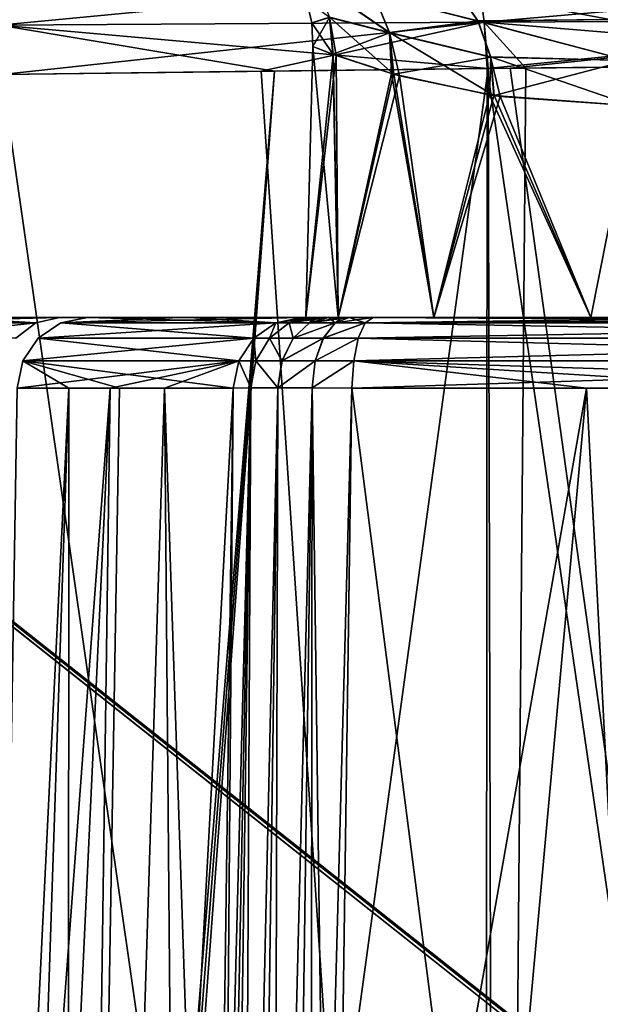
# Model space of a CAD drawing. Header units: millimetres. Extents: x -39 to 39, y -36 to 85.
# Tile 251 of 427: x -23.92 to -22.31, y 68.89 to 71.63. Entities that reach past the tile are written whole.
import ezdxf

# ---------------------------------------------------------------- set-up
doc = ezdxf.new("R2010")
doc.units = ezdxf.units.MM
doc.header["$LTSCALE"] = 65.185185
for name, color, linetype in [('4', 7, 'CONTINUOUS'), ('420', 7, 'CONTINUOUS'), ('437', 7, 'CONTINUOUS'), ('441', 7, 'CONTINUOUS'), ('459', 7, 'CONTINUOUS'), ('460', 7, 'CONTINUOUS'), ('462', 7, 'CONTINUOUS'), ('463', 7, 'CONTINUOUS'), ('472', 7, 'CONTINUOUS'), ('478', 7, 'CONTINUOUS'), ('585', 7, 'CONTINUOUS'), ('590', 7, 'CONTINUOUS'), ('6', 7, 'CONTINUOUS'), ('660', 7, 'CONTINUOUS'), ('661', 7, 'CONTINUOUS'), ('662', 7, 'CONTINUOUS'), ('663', 7, 'CONTINUOUS'), ('668', 7, 'CONTINUOUS'), ('669', 7, 'CONTINUOUS'), ('67', 7, 'CONTINUOUS'), ('670', 7, 'CONTINUOUS'), ('675', 7, 'CONTINUOUS'), ('676', 7, 'CONTINUOUS'), ('683', 7, 'CONTINUOUS'), ('684', 7, 'CONTINUOUS'), ('69', 7, 'CONTINUOUS')]:
    doc.layers.add(name, color=color, linetype=linetype)

msp = doc.modelspace()

# ---------------------------------------------------------------- linework, layer by layer
at = {"layer": '4', "color": 7, "linetype": 'CONTINUOUS'}
for points in [[(-38.75, 0, 23), (38.75, 85, 23), (-38.75, 85, 23), (-38.75, 0, 23)], [(-38.75, 0, 23), (38.75, 0, 23), (38.75, 85, 23), (-38.75, 0, 23)]]:
    msp.add_3dface(points, dxfattribs=at)
at = {"layer": '420', "linetype": 'CONTINUOUS'}
for points in [[(-24.9788, 70.8, 0.6716), (-23.0366, 70.8, 1.1382), (-24.7818, 70.8, 2.0022), (-24.9788, 70.8, 0.6716)], [(-24.9786, 70.8, -0.6735), (-23.1262, 70.8), (-24.9788, 70.8, 0.6716), (-24.9786, 70.8, -0.6735)], [(-23.1262, 70.8), (-23.0366, 70.8, 1.1382), (-24.9788, 70.8, 0.6716), (-23.1262, 70.8)], [(-24.7814, 70.8, -2.0041), (-23.0366, 70.8, -1.1382), (-24.9786, 70.8, -0.6735), (-24.7814, 70.8, -2.0041)], [(-23.0366, 70.8, -1.1382), (-23.1262, 70.8), (-24.9786, 70.8, -0.6735), (-23.0366, 70.8, -1.1382)], [(-24.7818, 70.8, 2.0022), (-22.7701, 70.8, 2.2485), (-24.3919, 70.8, 3.2897), (-24.7818, 70.8, 2.0022)], [(-23.0366, 70.8, 1.1382), (-22.7701, 70.8, 2.2485), (-24.7818, 70.8, 2.0022), (-23.0366, 70.8, 1.1382)], [(-24.3913, 70.8, -3.2912), (-22.7701, 70.8, -2.2485), (-24.7814, 70.8, -2.0041), (-24.3913, 70.8, -3.2912)], [(-22.7701, 70.8, -2.2485), (-23.0366, 70.8, -1.1382), (-24.7814, 70.8, -2.0041), (-22.7701, 70.8, -2.2485)], [(-24.3919, 70.8, 3.2897), (-22.3331, 70.8, 3.3033), (-24.1275, 70.8, 3.9076), (-24.3919, 70.8, 3.2897)], [(-22.7701, 70.8, 2.2485), (-22.3331, 70.8, 3.3033), (-24.3919, 70.8, 3.2897), (-22.7701, 70.8, 2.2485)], [(-24.1271, 70.8, -3.9084), (-22.3331, 70.8, -3.3033), (-24.3913, 70.8, -3.2912), (-24.1271, 70.8, -3.9084)], [(-22.3331, 70.8, -3.3033), (-22.7701, 70.8, -2.2485), (-24.3913, 70.8, -3.2912), (-22.3331, 70.8, -3.3033)], [(-22.3331, 70.8, 3.3033), (-21.7366, 70.8, 4.2768), (-24.1275, 70.8, 3.9076), (-22.3331, 70.8, 3.3033)], [(-24.1275, 70.8, 3.9076), (-21.7366, 70.8, 4.2768), (-23.8117, 70.8, 4.5163), (-24.1275, 70.8, 3.9076)], [(-21.7366, 70.8, -4.2768), (-22.3331, 70.8, -3.3033), (-24.1271, 70.8, -3.9084), (-21.7366, 70.8, -4.2768)], [(-23.8117, 70.8, -4.5163), (-21.7366, 70.8, -4.2768), (-24.1271, 70.8, -3.9084), (-23.8117, 70.8, -4.5163)], [(-23.8117, 70.8, 4.5163), (-20.995, 70.8, 5.145), (-23.7623, 70.8, 4.6236), (-23.8117, 70.8, 4.5163)], [(-21.7366, 70.8, 4.2768), (-20.995, 70.8, 5.145), (-23.8117, 70.8, 4.5163), (-21.7366, 70.8, 4.2768)], [(-23.7667, 70.8, -4.6117), (-21.7366, 70.8, -4.2768), (-23.8117, 70.8, -4.5163), (-23.7667, 70.8, -4.6117)], [(-23.734, 70.8, -4.7252), (-21.7366, 70.8, -4.2768), (-23.7667, 70.8, -4.6117), (-23.734, 70.8, -4.7252)], [(-23.7623, 70.8, 4.6236), (-20.995, 70.8, 5.145), (-23.734, 70.8, 4.7252), (-23.7623, 70.8, 4.6236)], [(-23.734, 70.8, 4.7252), (-20.1268, 70.8, 5.8866), (-23.451, 70.8, 5.9737), (-23.734, 70.8, 4.7252)], [(-20.995, 70.8, 5.145), (-20.1268, 70.8, 5.8866), (-23.734, 70.8, 4.7252), (-20.995, 70.8, 5.145)], [(-20.995, 70.8, -5.145), (-21.7366, 70.8, -4.2768), (-23.734, 70.8, -4.7252), (-20.995, 70.8, -5.145)], [(-23.4774, 70.8, -5.8692), (-20.995, 70.8, -5.145), (-23.734, 70.8, -4.7252), (-23.4774, 70.8, -5.8692)], [(-23.1375, 70.8, -7.089), (-20.1268, 70.8, -5.8866), (-23.4774, 70.8, -5.8692), (-23.1375, 70.8, -7.089)], [(-20.1268, 70.8, -5.8866), (-20.995, 70.8, -5.145), (-23.4774, 70.8, -5.8692), (-20.1268, 70.8, -5.8866)], [(-20.1268, 70.8, 5.8866), (-19.1533, 70.8, 6.4831), (-23.451, 70.8, 5.9737), (-20.1268, 70.8, 5.8866)], [(-23.451, 70.8, 5.9737), (-18.0985, 70.8, 6.9201), (-23.1375, 70.8, 7.089), (-23.451, 70.8, 5.9737)], [(-19.1533, 70.8, 6.4831), (-18.0985, 70.8, 6.9201), (-23.451, 70.8, 5.9737), (-19.1533, 70.8, 6.4831)], [(-23.1077, 70.8, -7.1555), (-18.0985, 70.8, -6.9201), (-23.1375, 70.8, -7.089), (-23.1077, 70.8, -7.1555)], [(-18.0985, 70.8, -6.9201), (-19.1533, 70.8, -6.4831), (-23.1375, 70.8, -7.089), (-18.0985, 70.8, -6.9201)], [(-19.1533, 70.8, -6.4831), (-20.1268, 70.8, -5.8866), (-23.1375, 70.8, -7.089), (-19.1533, 70.8, -6.4831)], [(-23.1375, 70.8, 7.089), (-16.9882, 70.8, 7.1866), (-23.1078, 70.8, 7.1554), (-23.1375, 70.8, 7.089)], [(-18.0985, 70.8, 6.9201), (-16.9882, 70.8, 7.1866), (-23.1375, 70.8, 7.089), (-18.0985, 70.8, 6.9201)], [(-23.1078, 70.8, 7.1554), (-16.9882, 70.8, 7.1866), (-23.094, 70.8, 7.1763), (-23.1078, 70.8, 7.1554)], [(-23.0945, 70.8, -7.1756), (-18.0985, 70.8, -6.9201), (-23.1077, 70.8, -7.1555), (-23.0945, 70.8, -7.1756)], [(-23.0628, 70.8, -7.2129), (-16.9882, 70.8, -7.1866), (-23.0945, 70.8, -7.1756), (-23.0628, 70.8, -7.2129)], [(-16.9882, 70.8, -7.1866), (-18.0985, 70.8, -6.9201), (-23.0945, 70.8, -7.1756), (-16.9882, 70.8, -7.1866)], [(-23.094, 70.8, 7.1763), (-16.9882, 70.8, 7.1866), (-23.0629, 70.8, 7.2128), (-23.094, 70.8, 7.1763)], [(-23.0629, 70.8, 7.2128), (-15.85, 70.8, 7.2762), (-23.0256, 70.8, 7.2445), (-23.0629, 70.8, 7.2128)], [(-16.9882, 70.8, 7.1866), (-15.85, 70.8, 7.2762), (-23.0629, 70.8, 7.2128), (-16.9882, 70.8, 7.1866)], [(-23.0263, 70.8, -7.244), (-16.9882, 70.8, -7.1866), (-23.0628, 70.8, -7.2129), (-23.0263, 70.8, -7.244)], [(-23.0054, 70.8, -7.2578), (-16.9882, 70.8, -7.1866), (-23.0263, 70.8, -7.244), (-23.0054, 70.8, -7.2578)], [(-23.0256, 70.8, 7.2445), (-15.85, 70.8, 7.2762), (-23.0055, 70.8, 7.2577), (-23.0256, 70.8, 7.2445)], [(-23.0055, 70.8, 7.2577), (-15.85, 70.8, 7.2762), (-22.939, 70.8, 7.2875), (-23.0055, 70.8, 7.2577)], [(-22.939, 70.8, -7.2875), (-15.85, 70.8, -7.2762), (-23.0054, 70.8, -7.2578), (-22.939, 70.8, -7.2875)], [(-15.85, 70.8, -7.2762), (-16.9882, 70.8, -7.1866), (-23.0054, 70.8, -7.2578), (-15.85, 70.8, -7.2762)], [(-9.8763, 70.8, 7.601), (-22.939, 70.8, 7.2875), (-8.761, 70.8, 7.2875), (-9.8763, 70.8, 7.601)], [(-21.7192, 70.8, 7.6274), (-22.939, 70.8, 7.2875), (-9.8763, 70.8, 7.601), (-21.7192, 70.8, 7.6274)], [(-22.939, 70.8, -7.2875), (-21.8237, 70.8, -7.601), (-8.761, 70.8, -7.2875), (-22.939, 70.8, -7.2875)], [(-15.85, 70.8, -7.2762), (-22.939, 70.8, -7.2875), (-8.761, 70.8, -7.2875), (-15.85, 70.8, -7.2762)], [(-22.939, 70.8, 7.2875), (-15.85, 70.8, 7.2762), (-8.761, 70.8, 7.2875), (-22.939, 70.8, 7.2875)]]:
    msp.add_3dface(points, dxfattribs=at)
at = {"layer": '437', "linetype": 'CONTINUOUS'}
for points in [[(-21.2516, 62.1, 9.2051), (-21.2516, 71.5079, 9.2051), (-22.5571, 71.4939, 8.8755), (-21.2516, 62.1, 9.2051)], [(-23.9722, 71.4764, 8.4292), (-22.628, 62.1, 8.8554), (-23.251, 71.4856, 8.6686), (-23.9722, 71.4764, 8.4292)], [(-23.251, 71.4856, 8.6686), (-22.628, 62.1, 8.8554), (-22.6219, 71.4931, 8.8571), (-23.251, 71.4856, 8.6686)], [(-22.628, 62.1, 8.8554), (-21.2516, 62.1, 9.2051), (-22.6219, 71.4931, 8.8571), (-22.628, 62.1, 8.8554)], [(-22.6219, 71.4931, 8.8571), (-21.2516, 62.1, 9.2051), (-22.5571, 71.4939, 8.8755), (-22.6219, 71.4931, 8.8571)], [(-23.9722, 62.1, 8.4292), (-22.628, 62.1, 8.8554), (-23.9722, 71.4764, 8.4292), (-23.9722, 62.1, 8.4292)]]:
    msp.add_3dface(points, dxfattribs=at)
at = {"layer": '441', "linetype": 'CONTINUOUS'}
for points in [[(-22.5943, 62.1, -8.8649), (-21.2516, 71.5079, -9.2051), (-21.2516, 62.1, -9.2051), (-22.5943, 62.1, -8.8649)], [(-22.5142, 71.4944, -8.8875), (-21.2516, 71.5079, -9.2051), (-22.5943, 62.1, -8.8649), (-22.5142, 71.4944, -8.8875)], [(-23.9722, 62.1, -8.4292), (-23.2139, 71.4861, -8.6802), (-23.9381, 62.1, -8.4411), (-23.9722, 62.1, -8.4292)], [(-23.9722, 71.4764, -8.4292), (-23.2139, 71.4861, -8.6802), (-23.9722, 62.1, -8.4292), (-23.9722, 71.4764, -8.4292)], [(-23.9381, 62.1, -8.4411), (-23.2139, 71.4861, -8.6802), (-23.904, 62.1, -8.4529), (-23.9381, 62.1, -8.4411)], [(-23.904, 62.1, -8.4529), (-22.6189, 71.4932, -8.858), (-22.5943, 62.1, -8.8649), (-23.904, 62.1, -8.4529)], [(-23.2139, 71.4861, -8.6802), (-22.6189, 71.4932, -8.858), (-23.904, 62.1, -8.4529), (-23.2139, 71.4861, -8.6802)], [(-22.6189, 71.4932, -8.858), (-22.5142, 71.4944, -8.8875), (-22.5943, 62.1, -8.8649), (-22.6189, 71.4932, -8.858)]]:
    msp.add_3dface(points, dxfattribs=at)
at = {"layer": '459', "linetype": 'CONTINUOUS'}
for points in [[(-21.9041, 62.1, -7.94), (-22.9978, 70.6035, -7.4786), (-23.0549, 66.5669, -7.5347), (-21.9041, 62.1, -7.94)], [(-21.8731, 70.6035, -7.7947), (-22.9978, 70.6035, -7.4786), (-21.9041, 62.1, -7.94), (-21.8731, 70.6035, -7.7947)]]:
    msp.add_3dface(points, dxfattribs=at)
at = {"layer": '460', "linetype": 'CONTINUOUS'}
for points in [[(-24.0711, 62.1, -4.8161), (-23.6714, 70.6035, -5.9177), (-24.0041, 66.1456, -4.7914), (-24.0711, 62.1, -4.8161)], [(-23.79, 62.1, -6.0541), (-23.6714, 70.6035, -5.9177), (-24.0711, 62.1, -4.8161), (-23.79, 62.1, -6.0541)], [(-23.6714, 70.6035, -5.9177), (-23.9301, 70.6035, -4.7642), (-24.0041, 66.1456, -4.7914), (-23.6714, 70.6035, -5.9177)], [(-23.4467, 62.1, -7.268), (-23.5194, 70.6035, -6.4947), (-23.79, 62.1, -6.0541), (-23.4467, 62.1, -7.268)], [(-23.5194, 70.6035, -6.4947), (-23.6714, 70.6035, -5.9177), (-23.79, 62.1, -6.0541), (-23.5194, 70.6035, -6.4947)], [(-23.3286, 70.6035, -7.1478), (-23.5194, 70.6035, -6.4947), (-23.3847, 66.5669, -7.2049), (-23.3286, 70.6035, -7.1478)], [(-23.4467, 62.1, -7.268), (-23.3847, 66.5669, -7.2049), (-23.5194, 70.6035, -6.4947), (-23.4467, 62.1, -7.268)]]:
    msp.add_3dface(points, dxfattribs=at)
at = {"layer": '462', "linetype": 'CONTINUOUS'}
for points in [[(-24.0711, 62.1, 4.8161), (-23.7859, 70.6035, 5.4392), (-23.79, 62.1, 6.0541), (-24.0711, 62.1, 4.8161)], [(-24.0041, 66.1455, 4.7914), (-23.7859, 70.6035, 5.4392), (-24.0711, 62.1, 4.8161), (-24.0041, 66.1455, 4.7914)], [(-23.9301, 70.6035, 4.7642), (-23.7859, 70.6035, 5.4392), (-24.0041, 66.1455, 4.7914), (-23.9301, 70.6035, 4.7642)], [(-23.7859, 70.6035, 5.4392), (-23.6447, 70.6035, 6.0231), (-23.79, 62.1, 6.0541), (-23.7859, 70.6035, 5.4392)], [(-23.79, 62.1, 6.0541), (-23.3286, 70.6035, 7.1478), (-23.3847, 66.5667, 7.2049), (-23.79, 62.1, 6.0541)], [(-23.6447, 70.6035, 6.0231), (-23.3286, 70.6035, 7.1478), (-23.79, 62.1, 6.0541), (-23.6447, 70.6035, 6.0231)]]:
    msp.add_3dface(points, dxfattribs=at)
at = {"layer": '463', "linetype": 'CONTINUOUS'}
for points in [[(-23.118, 62.1, 7.5967), (-22.3447, 70.6035, 7.6694), (-21.9041, 62.1, 7.94), (-23.118, 62.1, 7.5967)], [(-23.118, 62.1, 7.5967), (-23.0549, 66.5667, 7.5347), (-22.3447, 70.6035, 7.6694), (-23.118, 62.1, 7.5967)], [(-22.9978, 70.6035, 7.4786), (-22.3447, 70.6035, 7.6694), (-23.0549, 66.5667, 7.5347), (-22.9978, 70.6035, 7.4786)], [(-22.3447, 70.6035, 7.6694), (-21.7677, 70.6035, 7.8214), (-21.9041, 62.1, 7.94), (-22.3447, 70.6035, 7.6694)]]:
    msp.add_3dface(points, dxfattribs=at)
at = {"layer": '472', "linetype": 'CONTINUOUS'}
for points in [[(-23.3229, 62.1, -7.4729), (-23.279, 70.6038, -7.2586), (-23.3973, 62.1, -7.3779), (-23.3229, 62.1, -7.4729)], [(-23.279, 70.6038, -7.2586), (-23.3286, 70.6035, -7.1478), (-23.3973, 62.1, -7.3779), (-23.279, 70.6038, -7.2586)], [(-23.3286, 70.6035, -7.1478), (-23.3847, 66.5669, -7.2049), (-23.3973, 62.1, -7.3779), (-23.3286, 70.6035, -7.1478)], [(-23.2042, 70.6039, -7.3543), (-23.279, 70.6038, -7.2586), (-23.3229, 62.1, -7.4729), (-23.2042, 70.6039, -7.3543)], [(-23.2279, 62.1, -7.5473), (-23.2042, 70.6039, -7.3543), (-23.3229, 62.1, -7.4729), (-23.2279, 62.1, -7.5473)], [(-23.1084, 70.6038, -7.4292), (-23.2042, 70.6039, -7.3543), (-23.2279, 62.1, -7.5473), (-23.1084, 70.6038, -7.4292)], [(-23.118, 62.1, -7.5967), (-23.1084, 70.6038, -7.4292), (-23.2279, 62.1, -7.5473), (-23.118, 62.1, -7.5967)], [(-23.118, 62.1, -7.5967), (-23.0549, 66.5669, -7.5347), (-23.1084, 70.6038, -7.4292), (-23.118, 62.1, -7.5967)], [(-23.0549, 66.5669, -7.5347), (-22.9978, 70.6035, -7.4786), (-23.1084, 70.6038, -7.4292), (-23.0549, 66.5669, -7.5347)]]:
    msp.add_3dface(points, dxfattribs=at)
at = {"layer": '478', "linetype": 'CONTINUOUS'}
for points in [[(-23.4467, 62.1, 7.268), (-23.3847, 66.5667, 7.2049), (-23.2792, 70.6038, 7.2584), (-23.4467, 62.1, 7.268)], [(-23.4467, 62.1, 7.268), (-23.2792, 70.6038, 7.2584), (-23.3973, 62.1, 7.3779), (-23.4467, 62.1, 7.268)], [(-23.3973, 62.1, 7.3779), (-23.2043, 70.6039, 7.3542), (-23.3229, 62.1, 7.4729), (-23.3973, 62.1, 7.3779)], [(-23.2792, 70.6038, 7.2584), (-23.2043, 70.6039, 7.3542), (-23.3973, 62.1, 7.3779), (-23.2792, 70.6038, 7.2584)], [(-23.3847, 66.5667, 7.2049), (-23.3286, 70.6035, 7.1478), (-23.2792, 70.6038, 7.2584), (-23.3847, 66.5667, 7.2049)], [(-23.2043, 70.6039, 7.3542), (-23.1086, 70.6038, 7.429), (-23.3229, 62.1, 7.4729), (-23.2043, 70.6039, 7.3542)], [(-23.3229, 62.1, 7.4729), (-23.1086, 70.6038, 7.429), (-23.2279, 62.1, 7.5473), (-23.3229, 62.1, 7.4729)], [(-23.1086, 70.6038, 7.429), (-22.9978, 70.6035, 7.4786), (-23.2279, 62.1, 7.5473), (-23.1086, 70.6038, 7.429)], [(-22.9978, 70.6035, 7.4786), (-23.0549, 66.5667, 7.5347), (-23.2279, 62.1, 7.5473), (-22.9978, 70.6035, 7.4786)]]:
    msp.add_3dface(points, dxfattribs=at)
at = {"layer": '585', "linetype": 'CONTINUOUS'}
for points in [[(-23.9802, 71.6143, -8.4469), (-24.0003, 71.7415, -8.4999), (-22.6443, 71.7423, -8.9199), (-23.9802, 71.6143, -8.4469)], [(-23.9802, 71.6143, -8.4469), (-22.6443, 71.7423, -8.9199), (-22.6294, 71.6221, -8.8726), (-23.9802, 71.6143, -8.4469)], [(-22.6294, 71.6221, -8.8726), (-22.6443, 71.7423, -8.9199), (-21.2665, 71.7424, -9.2616), (-22.6294, 71.6221, -8.8726)], [(-21.2559, 71.6287, -9.2193), (-22.6294, 71.6221, -8.8726), (-21.2665, 71.7424, -9.2616), (-21.2559, 71.6287, -9.2193)], [(-22.6189, 71.4932, -8.858), (-23.9802, 71.6143, -8.4469), (-22.6294, 71.6221, -8.8726), (-22.6189, 71.4932, -8.858)], [(-21.2516, 71.5079, -9.2051), (-22.6294, 71.6221, -8.8726), (-21.2559, 71.6287, -9.2193), (-21.2516, 71.5079, -9.2051)], [(-21.2516, 71.5079, -9.2051), (-22.5142, 71.4944, -8.8875), (-22.6294, 71.6221, -8.8726), (-21.2516, 71.5079, -9.2051)], [(-22.5142, 71.4944, -8.8875), (-22.6189, 71.4932, -8.858), (-22.6294, 71.6221, -8.8726), (-22.5142, 71.4944, -8.8875)], [(-23.2139, 71.4861, -8.6802), (-23.9722, 71.4764, -8.4292), (-23.9802, 71.6143, -8.4469), (-23.2139, 71.4861, -8.6802)], [(-22.6189, 71.4932, -8.858), (-23.2139, 71.4861, -8.6802), (-23.9802, 71.6143, -8.4469), (-22.6189, 71.4932, -8.858)]]:
    msp.add_3dface(points, dxfattribs=at)
at = {"layer": '590', "linetype": 'CONTINUOUS'}
for points in [[(-23.9802, 71.6143, 8.4469), (-22.6443, 71.7423, 8.9199), (-24.0003, 71.7415, 8.4999), (-23.9802, 71.6143, 8.4469)], [(-22.6294, 71.6221, 8.8726), (-22.6443, 71.7423, 8.9199), (-23.9802, 71.6143, 8.4469), (-22.6294, 71.6221, 8.8726)], [(-22.6443, 71.7423, 8.9199), (-22.6294, 71.6221, 8.8726), (-21.2665, 71.7424, 9.2616), (-22.6443, 71.7423, 8.9199)], [(-21.2665, 71.7424, 9.2616), (-22.6294, 71.6221, 8.8726), (-21.2559, 71.6287, 9.2193), (-21.2665, 71.7424, 9.2616)], [(-23.9722, 71.4764, 8.4292), (-22.6294, 71.6221, 8.8726), (-23.9802, 71.6143, 8.4469), (-23.9722, 71.4764, 8.4292)], [(-23.9722, 71.4764, 8.4292), (-23.251, 71.4856, 8.6686), (-22.6294, 71.6221, 8.8726), (-23.9722, 71.4764, 8.4292)], [(-23.251, 71.4856, 8.6686), (-22.6219, 71.4931, 8.8571), (-22.6294, 71.6221, 8.8726), (-23.251, 71.4856, 8.6686)], [(-22.6294, 71.6221, 8.8726), (-22.6219, 71.4931, 8.8571), (-21.2559, 71.6287, 9.2193), (-22.6294, 71.6221, 8.8726)], [(-22.6219, 71.4931, 8.8571), (-22.5571, 71.4939, 8.8755), (-21.2559, 71.6287, 9.2193), (-22.6219, 71.4931, 8.8571)], [(-22.5571, 71.4939, 8.8755), (-21.2516, 71.5079, 9.2051), (-21.2559, 71.6287, 9.2193), (-22.5571, 71.4939, 8.8755)]]:
    msp.add_3dface(points, dxfattribs=at)
at = {"layer": '6', "color": 7, "linetype": 'CONTINUOUS'}
for points in [[(38.75, 0, -23), (-38.75, 85, -23), (38.75, 85, -23), (38.75, 0, -23)], [(38.75, 0, -23), (-38.75, 0, -23), (-38.75, 85, -23), (38.75, 0, -23)]]:
    msp.add_3dface(points, dxfattribs=at)
at = {"layer": '660', "linetype": 'CONTINUOUS'}
for points in [[(-24.3967, 70.7851, 3.4832), (-23.8117, 70.8, 4.5163), (-23.8776, 70.7851, 4.5537), (-24.3967, 70.7851, 3.4832)], [(-24.1275, 70.8, 3.9076), (-23.8117, 70.8, 4.5163), (-24.3967, 70.7851, 3.4832), (-24.1275, 70.8, 3.9076)], [(-23.8776, 70.7851, -4.5537), (-24.1271, 70.8, -3.9084), (-24.3967, 70.7851, -3.4832), (-23.8776, 70.7851, -4.5537)], [(-23.8117, 70.8, -4.5163), (-24.1271, 70.8, -3.9084), (-23.8776, 70.7851, -4.5537), (-23.8117, 70.8, -4.5163)], [(-24.3967, 70.7851, 3.4832), (-23.8776, 70.7851, 4.5537), (-24.2633, 70.7426, 3.9484), (-24.3967, 70.7851, 3.4832)], [(-23.8776, 70.7851, -4.5537), (-24.3967, 70.7851, -3.4832), (-23.9337, 70.7426, -4.5855), (-23.8776, 70.7851, -4.5537)], [(-24.2633, 70.7426, 3.9484), (-23.8776, 70.7851, 4.5537), (-23.9337, 70.7426, 4.5855), (-24.2633, 70.7426, 3.9484)]]:
    msp.add_3dface(points, dxfattribs=at)
at = {"layer": '661', "linetype": 'CONTINUOUS'}
for points in [[(-23.734, 70.8, 4.7252), (-23.2098, 70.7851, 7.1112), (-23.8083, 70.7851, 4.74), (-23.734, 70.8, 4.7252)], [(-23.734, 70.8, 4.7252), (-23.451, 70.8, 5.9737), (-23.2098, 70.7851, 7.1112), (-23.734, 70.8, 4.7252)], [(-23.451, 70.8, 5.9737), (-23.1375, 70.8, 7.089), (-23.2098, 70.7851, 7.1112), (-23.451, 70.8, 5.9737)], [(-23.8083, 70.7851, 4.74), (-23.2714, 70.7427, 7.1302), (-23.8715, 70.7427, 4.7525), (-23.8083, 70.7851, 4.74)], [(-23.2098, 70.7851, 7.1112), (-23.2714, 70.7427, 7.1302), (-23.8083, 70.7851, 4.74), (-23.2098, 70.7851, 7.1112)], [(-23.8715, 70.7427, 4.7525), (-23.3131, 70.6789, 7.143), (-23.9142, 70.6789, 4.761), (-23.8715, 70.7427, 4.7525)], [(-23.2714, 70.7427, 7.1302), (-23.3131, 70.6789, 7.143), (-23.8715, 70.7427, 4.7525), (-23.2714, 70.7427, 7.1302)], [(-23.7859, 70.6035, 5.4392), (-23.9301, 70.6035, 4.7642), (-23.9142, 70.6789, 4.761), (-23.7859, 70.6035, 5.4392)], [(-23.3131, 70.6789, 7.143), (-23.3286, 70.6035, 7.1478), (-23.9142, 70.6789, 4.761), (-23.3131, 70.6789, 7.143)], [(-23.3286, 70.6035, 7.1478), (-23.6447, 70.6035, 6.0231), (-23.9142, 70.6789, 4.761), (-23.3286, 70.6035, 7.1478)], [(-23.6447, 70.6035, 6.0231), (-23.7859, 70.6035, 5.4392), (-23.9142, 70.6789, 4.761), (-23.6447, 70.6035, 6.0231)]]:
    msp.add_3dface(points, dxfattribs=at)
at = {"layer": '662', "linetype": 'CONTINUOUS'}
for points in [[(-23.2098, 70.7851, 7.1112), (-23.1375, 70.8, 7.089), (-23.1726, 70.7851, 7.1943), (-23.2098, 70.7851, 7.1112)], [(-23.1375, 70.8, 7.089), (-23.1078, 70.8, 7.1554), (-23.1726, 70.7851, 7.1943), (-23.1375, 70.8, 7.089)], [(-23.1078, 70.8, 7.1554), (-23.1164, 70.7852, 7.2663), (-23.1726, 70.7851, 7.1943), (-23.1078, 70.8, 7.1554)], [(-23.0629, 70.8, 7.2128), (-23.0445, 70.7851, 7.3225), (-23.1164, 70.7852, 7.2663), (-23.0629, 70.8, 7.2128)], [(-23.094, 70.8, 7.1763), (-23.0629, 70.8, 7.2128), (-23.1164, 70.7852, 7.2663), (-23.094, 70.8, 7.1763)], [(-23.1078, 70.8, 7.1554), (-23.094, 70.8, 7.1763), (-23.1164, 70.7852, 7.2663), (-23.1078, 70.8, 7.1554)], [(-23.0629, 70.8, 7.2128), (-23.0256, 70.8, 7.2445), (-23.0445, 70.7851, 7.3225), (-23.0629, 70.8, 7.2128)], [(-23.0256, 70.8, 7.2445), (-23.0055, 70.8, 7.2577), (-23.0445, 70.7851, 7.3225), (-23.0256, 70.8, 7.2445)], [(-23.0055, 70.8, 7.2577), (-22.9612, 70.7851, 7.3598), (-23.0445, 70.7851, 7.3225), (-23.0055, 70.8, 7.2577)], [(-23.0055, 70.8, 7.2577), (-22.939, 70.8, 7.2875), (-22.9612, 70.7851, 7.3598), (-23.0055, 70.8, 7.2577)], [(-23.2714, 70.7427, 7.1302), (-23.2098, 70.7851, 7.1112), (-23.2278, 70.7428, 7.2275), (-23.2714, 70.7427, 7.1302)], [(-23.2098, 70.7851, 7.1112), (-23.1726, 70.7851, 7.1943), (-23.2278, 70.7428, 7.2275), (-23.2098, 70.7851, 7.1112)], [(-23.1726, 70.7851, 7.1943), (-23.1619, 70.7428, 7.3118), (-23.2278, 70.7428, 7.2275), (-23.1726, 70.7851, 7.1943)], [(-23.1164, 70.7852, 7.2663), (-23.1619, 70.7428, 7.3118), (-23.1726, 70.7851, 7.1943), (-23.1164, 70.7852, 7.2663)], [(-23.1164, 70.7852, 7.2663), (-23.0445, 70.7851, 7.3225), (-23.1619, 70.7428, 7.3118), (-23.1164, 70.7852, 7.2663)], [(-23.0445, 70.7851, 7.3225), (-23.0777, 70.7428, 7.3777), (-23.1619, 70.7428, 7.3118), (-23.0445, 70.7851, 7.3225)], [(-22.9612, 70.7851, 7.3598), (-22.9802, 70.7427, 7.4214), (-23.0777, 70.7428, 7.3777), (-22.9612, 70.7851, 7.3598)], [(-23.0445, 70.7851, 7.3225), (-22.9612, 70.7851, 7.3598), (-23.0777, 70.7428, 7.3777), (-23.0445, 70.7851, 7.3225)], [(-23.3131, 70.6789, 7.143), (-23.2714, 70.7427, 7.1302), (-23.2652, 70.6792, 7.25), (-23.3131, 70.6789, 7.143)], [(-23.2714, 70.7427, 7.1302), (-23.2278, 70.7428, 7.2275), (-23.2652, 70.6792, 7.25), (-23.2714, 70.7427, 7.1302)], [(-23.2278, 70.7428, 7.2275), (-23.1928, 70.6793, 7.3426), (-23.2652, 70.6792, 7.25), (-23.2278, 70.7428, 7.2275)], [(-23.1619, 70.7428, 7.3118), (-23.1928, 70.6793, 7.3426), (-23.2278, 70.7428, 7.2275), (-23.1619, 70.7428, 7.3118)], [(-23.0777, 70.7428, 7.3777), (-23.1002, 70.6792, 7.4151), (-23.1928, 70.6793, 7.3426), (-23.0777, 70.7428, 7.3777)], [(-23.1619, 70.7428, 7.3118), (-23.0777, 70.7428, 7.3777), (-23.1928, 70.6793, 7.3426), (-23.1619, 70.7428, 7.3118)], [(-23.0777, 70.7428, 7.3777), (-22.9802, 70.7427, 7.4214), (-23.1002, 70.6792, 7.4151), (-23.0777, 70.7428, 7.3777)], [(-22.9802, 70.7427, 7.4214), (-22.993, 70.6789, 7.4631), (-23.1002, 70.6792, 7.4151), (-22.9802, 70.7427, 7.4214)], [(-23.2792, 70.6038, 7.2584), (-23.3286, 70.6035, 7.1478), (-23.3131, 70.6789, 7.143), (-23.2792, 70.6038, 7.2584)], [(-23.2792, 70.6038, 7.2584), (-23.3131, 70.6789, 7.143), (-23.2652, 70.6792, 7.25), (-23.2792, 70.6038, 7.2584)], [(-23.2043, 70.6039, 7.3542), (-23.2792, 70.6038, 7.2584), (-23.2652, 70.6792, 7.25), (-23.2043, 70.6039, 7.3542)], [(-23.1928, 70.6793, 7.3426), (-23.2043, 70.6039, 7.3542), (-23.2652, 70.6792, 7.25), (-23.1928, 70.6793, 7.3426)], [(-23.1002, 70.6792, 7.4151), (-23.2043, 70.6039, 7.3542), (-23.1928, 70.6793, 7.3426), (-23.1002, 70.6792, 7.4151)], [(-23.1086, 70.6038, 7.429), (-23.2043, 70.6039, 7.3542), (-23.1002, 70.6792, 7.4151), (-23.1086, 70.6038, 7.429)], [(-22.993, 70.6789, 7.4631), (-23.1086, 70.6038, 7.429), (-23.1002, 70.6792, 7.4151), (-22.993, 70.6789, 7.4631)], [(-22.9978, 70.6035, 7.4786), (-23.1086, 70.6038, 7.429), (-22.993, 70.6789, 7.4631), (-22.9978, 70.6035, 7.4786)]]:
    msp.add_3dface(points, dxfattribs=at)
at = {"layer": '663', "linetype": 'CONTINUOUS'}
for points in [[(-22.9612, 70.7851, 7.3598), (-22.939, 70.8, 7.2875), (-20.59, 70.7851, 7.9583), (-22.9612, 70.7851, 7.3598)], [(-22.939, 70.8, 7.2875), (-21.7192, 70.8, 7.6274), (-20.59, 70.7851, 7.9583), (-22.939, 70.8, 7.2875)], [(-22.9802, 70.7427, 7.4214), (-22.9612, 70.7851, 7.3598), (-20.6025, 70.7427, 8.0215), (-22.9802, 70.7427, 7.4214)], [(-20.6025, 70.7427, 8.0215), (-22.9612, 70.7851, 7.3598), (-20.59, 70.7851, 7.9583), (-20.6025, 70.7427, 8.0215)], [(-22.993, 70.6789, 7.4631), (-22.9802, 70.7427, 7.4214), (-20.611, 70.6789, 8.0642), (-22.993, 70.6789, 7.4631)], [(-20.611, 70.6789, 8.0642), (-22.9802, 70.7427, 7.4214), (-20.6025, 70.7427, 8.0215), (-20.611, 70.6789, 8.0642)], [(-22.3447, 70.6035, 7.6694), (-22.9978, 70.6035, 7.4786), (-22.993, 70.6789, 7.4631), (-22.3447, 70.6035, 7.6694)], [(-20.6142, 70.6035, 8.0801), (-21.7677, 70.6035, 7.8214), (-22.993, 70.6789, 7.4631), (-20.6142, 70.6035, 8.0801)], [(-21.7677, 70.6035, 7.8214), (-22.3447, 70.6035, 7.6694), (-22.993, 70.6789, 7.4631), (-21.7677, 70.6035, 7.8214)], [(-20.6142, 70.6035, 8.0801), (-22.993, 70.6789, 7.4631), (-20.611, 70.6789, 8.0642), (-20.6142, 70.6035, 8.0801)]]:
    msp.add_3dface(points, dxfattribs=at)
at = {"layer": '668', "linetype": 'CONTINUOUS'}
for points in [[(-23.1375, 70.8, -7.089), (-23.4774, 70.8, -5.8692), (-23.8083, 70.7851, -4.74), (-23.1375, 70.8, -7.089)], [(-23.4774, 70.8, -5.8692), (-23.734, 70.8, -4.7252), (-23.8083, 70.7851, -4.74), (-23.4774, 70.8, -5.8692)], [(-23.1375, 70.8, -7.089), (-23.8083, 70.7851, -4.74), (-23.2098, 70.7851, -7.1112), (-23.1375, 70.8, -7.089)], [(-23.8083, 70.7851, -4.74), (-23.8715, 70.7427, -4.7525), (-23.2098, 70.7851, -7.1112), (-23.8083, 70.7851, -4.74)], [(-23.2098, 70.7851, -7.1112), (-23.8715, 70.7427, -4.7525), (-23.2714, 70.7427, -7.1302), (-23.2098, 70.7851, -7.1112)], [(-23.8715, 70.7427, -4.7525), (-23.9142, 70.6789, -4.761), (-23.2714, 70.7427, -7.1302), (-23.8715, 70.7427, -4.7525)], [(-23.2714, 70.7427, -7.1302), (-23.9142, 70.6789, -4.761), (-23.3131, 70.6789, -7.143), (-23.2714, 70.7427, -7.1302)], [(-23.9142, 70.6789, -4.761), (-23.9301, 70.6035, -4.7642), (-23.3131, 70.6789, -7.143), (-23.9142, 70.6789, -4.761)], [(-23.9301, 70.6035, -4.7642), (-23.6714, 70.6035, -5.9177), (-23.3131, 70.6789, -7.143), (-23.9301, 70.6035, -4.7642)], [(-23.6714, 70.6035, -5.9177), (-23.5194, 70.6035, -6.4947), (-23.3131, 70.6789, -7.143), (-23.6714, 70.6035, -5.9177)], [(-23.5194, 70.6035, -6.4947), (-23.3286, 70.6035, -7.1478), (-23.3131, 70.6789, -7.143), (-23.5194, 70.6035, -6.4947)]]:
    msp.add_3dface(points, dxfattribs=at)
at = {"layer": '669', "linetype": 'CONTINUOUS'}
for points in [[(-23.1077, 70.8, -7.1555), (-23.2098, 70.7851, -7.1112), (-23.1725, 70.7851, -7.1945), (-23.1077, 70.8, -7.1555)], [(-23.1077, 70.8, -7.1555), (-23.1375, 70.8, -7.089), (-23.2098, 70.7851, -7.1112), (-23.1077, 70.8, -7.1555)], [(-23.0628, 70.8, -7.2129), (-23.0945, 70.8, -7.1756), (-23.1725, 70.7851, -7.1945), (-23.0628, 70.8, -7.2129)], [(-23.0628, 70.8, -7.2129), (-23.1725, 70.7851, -7.1945), (-23.1163, 70.7852, -7.2664), (-23.0628, 70.8, -7.2129)], [(-23.0945, 70.8, -7.1756), (-23.1077, 70.8, -7.1555), (-23.1725, 70.7851, -7.1945), (-23.0945, 70.8, -7.1756)], [(-23.0054, 70.8, -7.2578), (-23.0263, 70.8, -7.244), (-23.1163, 70.7852, -7.2664), (-23.0054, 70.8, -7.2578)], [(-23.0054, 70.8, -7.2578), (-23.1163, 70.7852, -7.2664), (-23.0443, 70.7851, -7.3226), (-23.0054, 70.8, -7.2578)], [(-23.0263, 70.8, -7.244), (-23.0628, 70.8, -7.2129), (-23.1163, 70.7852, -7.2664), (-23.0263, 70.8, -7.244)], [(-22.939, 70.8, -7.2875), (-23.0054, 70.8, -7.2578), (-23.0443, 70.7851, -7.3226), (-22.939, 70.8, -7.2875)], [(-22.939, 70.8, -7.2875), (-23.0443, 70.7851, -7.3226), (-22.9612, 70.7851, -7.3598), (-22.939, 70.8, -7.2875)], [(-23.2098, 70.7851, -7.1112), (-23.2714, 70.7427, -7.1302), (-23.2277, 70.7428, -7.2277), (-23.2098, 70.7851, -7.1112)], [(-23.1725, 70.7851, -7.1945), (-23.2277, 70.7428, -7.2277), (-23.1618, 70.7428, -7.3119), (-23.1725, 70.7851, -7.1945)], [(-23.1725, 70.7851, -7.1945), (-23.2098, 70.7851, -7.1112), (-23.2277, 70.7428, -7.2277), (-23.1725, 70.7851, -7.1945)], [(-23.1163, 70.7852, -7.2664), (-23.1725, 70.7851, -7.1945), (-23.1618, 70.7428, -7.3119), (-23.1163, 70.7852, -7.2664)], [(-23.1163, 70.7852, -7.2664), (-23.1618, 70.7428, -7.3119), (-23.0443, 70.7851, -7.3226), (-23.1163, 70.7852, -7.2664)], [(-23.0443, 70.7851, -7.3226), (-23.1618, 70.7428, -7.3119), (-23.0775, 70.7428, -7.3778), (-23.0443, 70.7851, -7.3226)], [(-23.0443, 70.7851, -7.3226), (-23.0775, 70.7428, -7.3778), (-22.9612, 70.7851, -7.3598), (-23.0443, 70.7851, -7.3226)], [(-22.9612, 70.7851, -7.3598), (-23.0775, 70.7428, -7.3778), (-22.9802, 70.7427, -7.4214), (-22.9612, 70.7851, -7.3598)], [(-23.2714, 70.7427, -7.1302), (-23.3131, 70.6789, -7.143), (-23.2651, 70.6792, -7.2502), (-23.2714, 70.7427, -7.1302)], [(-23.2277, 70.7428, -7.2277), (-23.2714, 70.7427, -7.1302), (-23.2651, 70.6792, -7.2502), (-23.2277, 70.7428, -7.2277)], [(-23.2277, 70.7428, -7.2277), (-23.2651, 70.6792, -7.2502), (-23.1926, 70.6793, -7.3428), (-23.2277, 70.7428, -7.2277)], [(-23.1618, 70.7428, -7.3119), (-23.2277, 70.7428, -7.2277), (-23.1926, 70.6793, -7.3428), (-23.1618, 70.7428, -7.3119)], [(-23.0775, 70.7428, -7.3778), (-23.1926, 70.6793, -7.3428), (-23.1, 70.6792, -7.4152), (-23.0775, 70.7428, -7.3778)], [(-23.1618, 70.7428, -7.3119), (-23.1926, 70.6793, -7.3428), (-23.0775, 70.7428, -7.3778), (-23.1618, 70.7428, -7.3119)], [(-23.0775, 70.7428, -7.3778), (-23.1, 70.6792, -7.4152), (-22.9802, 70.7427, -7.4214), (-23.0775, 70.7428, -7.3778)], [(-22.9802, 70.7427, -7.4214), (-23.1, 70.6792, -7.4152), (-22.993, 70.6789, -7.4631), (-22.9802, 70.7427, -7.4214)], [(-23.3286, 70.6035, -7.1478), (-23.279, 70.6038, -7.2586), (-23.3131, 70.6789, -7.143), (-23.3286, 70.6035, -7.1478)], [(-23.3131, 70.6789, -7.143), (-23.279, 70.6038, -7.2586), (-23.2651, 70.6792, -7.2502), (-23.3131, 70.6789, -7.143)], [(-23.279, 70.6038, -7.2586), (-23.2042, 70.6039, -7.3543), (-23.2651, 70.6792, -7.2502), (-23.279, 70.6038, -7.2586)], [(-23.2651, 70.6792, -7.2502), (-23.2042, 70.6039, -7.3543), (-23.1926, 70.6793, -7.3428), (-23.2651, 70.6792, -7.2502)], [(-23.1926, 70.6793, -7.3428), (-23.2042, 70.6039, -7.3543), (-23.1, 70.6792, -7.4152), (-23.1926, 70.6793, -7.3428)], [(-23.2042, 70.6039, -7.3543), (-23.1084, 70.6038, -7.4292), (-23.1, 70.6792, -7.4152), (-23.2042, 70.6039, -7.3543)], [(-23.1, 70.6792, -7.4152), (-23.1084, 70.6038, -7.4292), (-22.993, 70.6789, -7.4631), (-23.1, 70.6792, -7.4152)], [(-23.1084, 70.6038, -7.4292), (-22.9978, 70.6035, -7.4786), (-22.993, 70.6789, -7.4631), (-23.1084, 70.6038, -7.4292)]]:
    msp.add_3dface(points, dxfattribs=at)
at = {"layer": '67', "color": 7, "linetype": 'CONTINUOUS'}
for points in [[(-37.1425, 80.4, 20.8925), (37.1425, 80.4, 20.8925), (-36.9482, 21.7676, 20.8925), (-37.1425, 80.4, 20.8925)], [(-36.9482, 21.7676, 20.8925), (37.1425, 80.4, 20.8925), (-36.86, 21.8107, 20.8925), (-36.9482, 21.7676, 20.8925)], [(-36.86, 21.8107, 20.8925), (37.1425, 80.4, 20.8925), (-36.7629, 21.8255, 20.8925), (-36.86, 21.8107, 20.8925)], [(-36.7629, 21.8255, 20.8925), (37.1425, 80.4, 20.8925), (36.7629, 21.8255, 20.8925), (-36.7629, 21.8255, 20.8925)]]:
    msp.add_3dface(points, dxfattribs=at)
at = {"layer": '670', "linetype": 'CONTINUOUS'}
for points in [[(-20.5752, 70.8, -7.884), (-22.9612, 70.7851, -7.3598), (-20.59, 70.7851, -7.9583), (-20.5752, 70.8, -7.884)], [(-21.8237, 70.8, -7.601), (-22.939, 70.8, -7.2875), (-22.9612, 70.7851, -7.3598), (-21.8237, 70.8, -7.601)], [(-20.5752, 70.8, -7.884), (-21.8237, 70.8, -7.601), (-22.9612, 70.7851, -7.3598), (-20.5752, 70.8, -7.884)], [(-22.9612, 70.7851, -7.3598), (-22.9802, 70.7427, -7.4214), (-20.59, 70.7851, -7.9583), (-22.9612, 70.7851, -7.3598)], [(-20.59, 70.7851, -7.9583), (-22.9802, 70.7427, -7.4214), (-20.6025, 70.7427, -8.0215), (-20.59, 70.7851, -7.9583)], [(-20.6025, 70.7427, -8.0215), (-22.993, 70.6789, -7.4631), (-20.611, 70.6789, -8.0642), (-20.6025, 70.7427, -8.0215)], [(-22.9802, 70.7427, -7.4214), (-22.993, 70.6789, -7.4631), (-20.6025, 70.7427, -8.0215), (-22.9802, 70.7427, -7.4214)], [(-22.9978, 70.6035, -7.4786), (-21.8731, 70.6035, -7.7947), (-20.611, 70.6789, -8.0642), (-22.9978, 70.6035, -7.4786)], [(-22.993, 70.6789, -7.4631), (-22.9978, 70.6035, -7.4786), (-20.611, 70.6789, -8.0642), (-22.993, 70.6789, -7.4631)]]:
    msp.add_3dface(points, dxfattribs=at)
at = {"layer": '675', "linetype": 'CONTINUOUS'}
for points in [[(-23.0502, 71.5327, 0.9064), (-23.1262, 70.8), (-23.1064, 71.555), (-23.0502, 71.5327, 0.9064)], [(-23.0419, 71.5297, 0.9704), (-23.1262, 70.8), (-23.0502, 71.5327, 0.9064), (-23.0419, 71.5297, 0.9704)], [(-23.0366, 70.8, 1.1382), (-23.1262, 70.8), (-23.0419, 71.5297, 0.9704), (-23.0366, 70.8, 1.1382)], [(-22.8819, 71.4778, 1.7992), (-23.0366, 70.8, 1.1382), (-23.0419, 71.5297, 0.9704), (-22.8819, 71.4778, 1.7992)], [(-22.8655, 71.4733, 1.8625), (-23.0366, 70.8, 1.1382), (-22.8819, 71.4778, 1.7992), (-22.8655, 71.4733, 1.8625)], [(-22.7701, 70.8, 2.2485), (-23.0366, 70.8, 1.1382), (-22.8655, 71.4733, 1.8625), (-22.7701, 70.8, 2.2485)], [(-22.6027, 71.4182, 2.6662), (-22.7701, 70.8, 2.2485), (-22.8655, 71.4733, 1.8625), (-22.6027, 71.4182, 2.6662)], [(-22.5857, 71.4157, 2.7091), (-22.7701, 70.8, 2.2485), (-22.6027, 71.4182, 2.6662), (-22.5857, 71.4157, 2.7091)], [(-22.3331, 70.8, 3.3033), (-22.7701, 70.8, 2.2485), (-22.5857, 71.4157, 2.7091), (-22.3331, 70.8, 3.3033)], [(-22.2163, 71.3895, 3.4912), (-22.3331, 70.8, 3.3033), (-22.5857, 71.4157, 2.7091), (-22.2163, 71.3895, 3.4912)], [(-21.7366, 70.8, 4.2768), (-22.3331, 70.8, 3.3033), (-22.2163, 71.3895, 3.4912), (-21.7366, 70.8, 4.2768)]]:
    msp.add_3dface(points, dxfattribs=at)
at = {"layer": '676', "linetype": 'CONTINUOUS'}
for points in [[(-23.1262, 70.8), (-23.0366, 70.8, -1.1382), (-23.1064, 71.555), (-23.1262, 70.8)], [(-23.1064, 71.555), (-23.0366, 70.8, -1.1382), (-23.0516, 71.5334, -0.8945), (-23.1064, 71.555)], [(-23.0516, 71.5334, -0.8945), (-23.0366, 70.8, -1.1382), (-23.0501, 71.5328, -0.9071), (-23.0516, 71.5334, -0.8945)], [(-23.0501, 71.5328, -0.9071), (-23.0366, 70.8, -1.1382), (-22.8881, 71.4795, -1.7748), (-23.0501, 71.5328, -0.9071)], [(-23.0366, 70.8, -1.1382), (-22.7701, 70.8, -2.2485), (-22.8881, 71.4795, -1.7748), (-23.0366, 70.8, -1.1382)], [(-22.8881, 71.4795, -1.7748), (-22.7701, 70.8, -2.2485), (-22.8814, 71.4777, -1.8011), (-22.8881, 71.4795, -1.7748)], [(-22.8814, 71.4777, -1.8011), (-22.7701, 70.8, -2.2485), (-22.6151, 71.4201, -2.6345), (-22.8814, 71.4777, -1.8011)], [(-22.7701, 70.8, -2.2485), (-22.3331, 70.8, -3.3033), (-22.6151, 71.4201, -2.6345), (-22.7701, 70.8, -2.2485)], [(-22.6151, 71.4201, -2.6345), (-22.3331, 70.8, -3.3033), (-22.6024, 71.4182, -2.6669), (-22.6151, 71.4201, -2.6345)], [(-22.6024, 71.4182, -2.6669), (-22.3331, 70.8, -3.3033), (-22.2163, 71.3895, -3.4912), (-22.6024, 71.4182, -2.6669)], [(-22.3331, 70.8, -3.3033), (-21.7366, 70.8, -4.2768), (-22.2163, 71.3895, -3.4912), (-22.3331, 70.8, -3.3033)]]:
    msp.add_3dface(points, dxfattribs=at)
at = {"layer": '683', "linetype": 'CONTINUOUS'}
for points in [[(-22.9367, 71.6996, -1.8299), (-23.0963, 71.7327, -0.9219), (-22.8931, 71.5931, -1.8117), (-22.9367, 71.6996, -1.8299)], [(-23.0963, 71.7327, -0.9219), (-23.0602, 71.6358, -0.9131), (-22.8931, 71.5931, -1.8117), (-23.0963, 71.7327, -0.9219)], [(-22.7055, 71.7111, -2.7244), (-22.9367, 71.6996, -1.8299), (-22.6464, 71.6253, -2.6963), (-22.7055, 71.7111, -2.7244)], [(-22.9367, 71.6996, -1.8299), (-22.8931, 71.5931, -1.8117), (-22.6464, 71.6253, -2.6963), (-22.9367, 71.6996, -1.8299)], [(-22.28, 71.63, -3.5261), (-22.7055, 71.7111, -2.7244), (-22.6464, 71.6253, -2.6963), (-22.28, 71.63, -3.5261)], [(-23.11, 71.6202, 0), (-23.0602, 71.6358, -0.9131), (-23.1242, 71.684, 0), (-23.11, 71.6202, 0)], [(-23.1064, 71.555), (-23.0602, 71.6358, -0.9131), (-23.11, 71.6202, 0), (-23.1064, 71.555)], [(-23.1064, 71.555), (-23.0516, 71.5334, -0.8945), (-23.0602, 71.6358, -0.9131), (-23.1064, 71.555)], [(-23.0602, 71.6358, -0.9131), (-23.0501, 71.5328, -0.9071), (-22.8931, 71.5931, -1.8117), (-23.0602, 71.6358, -0.9131)], [(-23.0516, 71.5334, -0.8945), (-23.0501, 71.5328, -0.9071), (-23.0602, 71.6358, -0.9131), (-23.0516, 71.5334, -0.8945)], [(-22.6464, 71.6253, -2.6963), (-22.8931, 71.5931, -1.8117), (-22.6111, 71.5252, -2.6768), (-22.6464, 71.6253, -2.6963)], [(-22.2312, 71.5156, -3.4994), (-22.28, 71.63, -3.5261), (-22.6464, 71.6253, -2.6963), (-22.2312, 71.5156, -3.4994)], [(-22.2312, 71.5156, -3.4994), (-22.6464, 71.6253, -2.6963), (-22.6111, 71.5252, -2.6768), (-22.2312, 71.5156, -3.4994)], [(-23.0501, 71.5328, -0.9071), (-22.8881, 71.4795, -1.7748), (-22.8931, 71.5931, -1.8117), (-23.0501, 71.5328, -0.9071)], [(-22.8881, 71.4795, -1.7748), (-22.8814, 71.4777, -1.8011), (-22.8931, 71.5931, -1.8117), (-22.8881, 71.4795, -1.7748)], [(-22.8931, 71.5931, -1.8117), (-22.8814, 71.4777, -1.8011), (-22.6111, 71.5252, -2.6768), (-22.8931, 71.5931, -1.8117)], [(-22.8814, 71.4777, -1.8011), (-22.6151, 71.4201, -2.6345), (-22.6111, 71.5252, -2.6768), (-22.8814, 71.4777, -1.8011)], [(-22.6151, 71.4201, -2.6345), (-22.6024, 71.4182, -2.6669), (-22.6111, 71.5252, -2.6768), (-22.6151, 71.4201, -2.6345)], [(-22.6024, 71.4182, -2.6669), (-22.2312, 71.5156, -3.4994), (-22.6111, 71.5252, -2.6768), (-22.6024, 71.4182, -2.6669)], [(-22.6024, 71.4182, -2.6669), (-22.2163, 71.3895, -3.4912), (-22.2312, 71.5156, -3.4994), (-22.6024, 71.4182, -2.6669)]]:
    msp.add_3dface(points, dxfattribs=at)
at = {"layer": '684', "linetype": 'CONTINUOUS'}
for points in [[(-22.937, 71.6997, 1.8282), (-22.8935, 71.5932, 1.8099), (-23.0969, 71.7335, 0.9202), (-22.937, 71.6997, 1.8282)], [(-23.0969, 71.7335, 0.9202), (-22.8935, 71.5932, 1.8099), (-23.0605, 71.6363, 0.9113), (-23.0969, 71.7335, 0.9202)], [(-22.7067, 71.7118, 2.723), (-22.6473, 71.6259, 2.6948), (-22.937, 71.6997, 1.8282), (-22.7067, 71.7118, 2.723)], [(-22.937, 71.6997, 1.8282), (-22.6473, 71.6259, 2.6948), (-22.8935, 71.5932, 1.8099), (-22.937, 71.6997, 1.8282)], [(-22.6473, 71.6259, 2.6948), (-22.7067, 71.7118, 2.723), (-22.28, 71.63, 3.5261), (-22.6473, 71.6259, 2.6948)], [(-23.11, 71.6202, 0), (-23.1242, 71.684, 0), (-23.0605, 71.6363, 0.9113), (-23.11, 71.6202, 0)], [(-23.0502, 71.5327, 0.9064), (-23.11, 71.6202, 0), (-23.0605, 71.6363, 0.9113), (-23.0502, 71.5327, 0.9064)], [(-23.0502, 71.5327, 0.9064), (-23.1064, 71.555), (-23.11, 71.6202, 0), (-23.0502, 71.5327, 0.9064)], [(-23.0419, 71.5297, 0.9704), (-23.0502, 71.5327, 0.9064), (-23.0605, 71.6363, 0.9113), (-23.0419, 71.5297, 0.9704)], [(-22.8935, 71.5932, 1.8099), (-22.8819, 71.4778, 1.7992), (-23.0605, 71.6363, 0.9113), (-22.8935, 71.5932, 1.8099)], [(-22.8819, 71.4778, 1.7992), (-23.0419, 71.5297, 0.9704), (-23.0605, 71.6363, 0.9113), (-22.8819, 71.4778, 1.7992)], [(-22.6473, 71.6259, 2.6948), (-22.6118, 71.5256, 2.6752), (-22.8935, 71.5932, 1.8099), (-22.6473, 71.6259, 2.6948)], [(-22.2312, 71.5156, 3.4994), (-22.6473, 71.6259, 2.6948), (-22.28, 71.63, 3.5261), (-22.2312, 71.5156, 3.4994)], [(-22.6118, 71.5256, 2.6752), (-22.6473, 71.6259, 2.6948), (-22.2312, 71.5156, 3.4994), (-22.6118, 71.5256, 2.6752)], [(-22.6027, 71.4182, 2.6662), (-22.8655, 71.4733, 1.8625), (-22.8935, 71.5932, 1.8099), (-22.6027, 71.4182, 2.6662)], [(-22.6118, 71.5256, 2.6752), (-22.6027, 71.4182, 2.6662), (-22.8935, 71.5932, 1.8099), (-22.6118, 71.5256, 2.6752)], [(-22.8655, 71.4733, 1.8625), (-22.8819, 71.4778, 1.7992), (-22.8935, 71.5932, 1.8099), (-22.8655, 71.4733, 1.8625)], [(-22.5857, 71.4157, 2.7091), (-22.6027, 71.4182, 2.6662), (-22.6118, 71.5256, 2.6752), (-22.5857, 71.4157, 2.7091)], [(-22.2163, 71.3895, 3.4912), (-22.6118, 71.5256, 2.6752), (-22.2312, 71.5156, 3.4994), (-22.2163, 71.3895, 3.4912)], [(-22.2163, 71.3895, 3.4912), (-22.5857, 71.4157, 2.7091), (-22.6118, 71.5256, 2.6752), (-22.2163, 71.3895, 3.4912)]]:
    msp.add_3dface(points, dxfattribs=at)
at = {"layer": '69', "color": 7, "linetype": 'CONTINUOUS'}
for points in [[(37.1425, 80.4, -20.8925), (-37.1425, 80.4, -20.8925), (36.9482, 21.7676, -20.8925), (37.1425, 80.4, -20.8925)], [(36.7629, 21.8255, -20.8925), (-37.1425, 80.4, -20.8925), (-36.7629, 21.8255, -20.8925), (36.7629, 21.8255, -20.8925)], [(36.86, 21.8107, -20.8925), (-37.1425, 80.4, -20.8925), (36.7629, 21.8255, -20.8925), (36.86, 21.8107, -20.8925)], [(36.9482, 21.7676, -20.8925), (-37.1425, 80.4, -20.8925), (36.86, 21.8107, -20.8925), (36.9482, 21.7676, -20.8925)]]:
    msp.add_3dface(points, dxfattribs=at)

doc.saveas('drawing.dxf')
